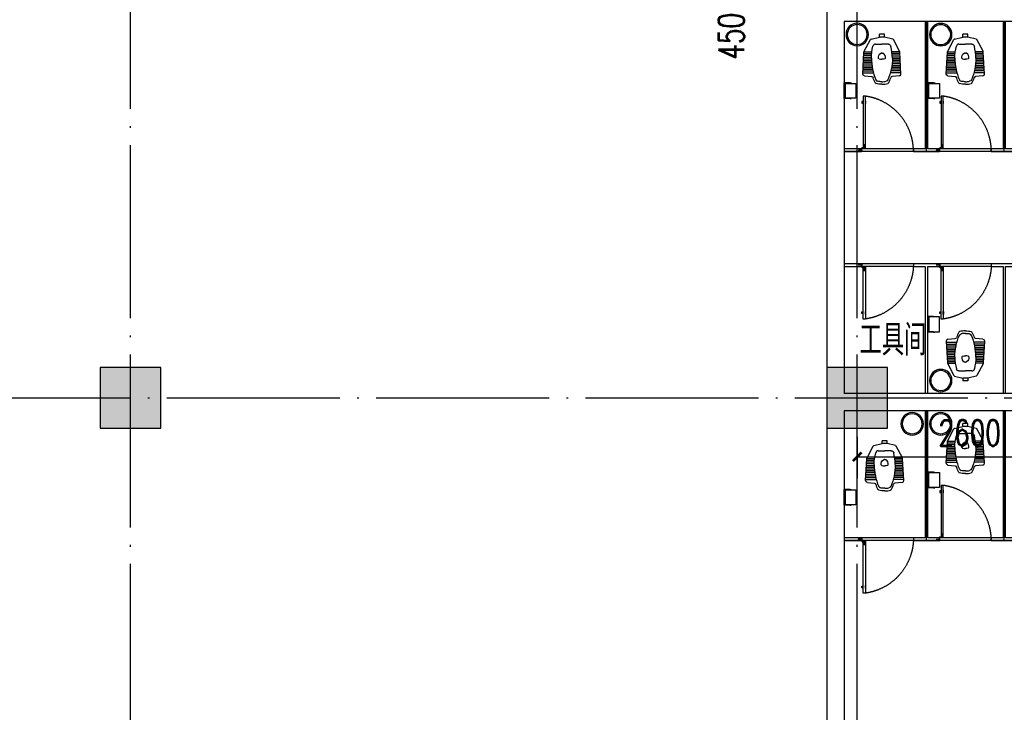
# Model space of a CAD drawing. Extents: x 797781 to 1255204, y 21234 to 1024248.
# Tile 602 of 656: x 920426 to 931808, y 672446 to 680453. Entities that reach past the tile are written whole.
import ezdxf

# ---------------------------------------------------------------- set-up
doc = ezdxf.new("R2010")
doc.units = 0
doc.header["$LTSCALE"] = 1000
doc.header["$MEASUREMENT"] = 0
doc.linetypes.add('230303生产综合楼-平面图_t8$0$DASHED', pattern=[0.75, 0.5, -0.25])
doc.linetypes.add('230303生产综合楼-平面图_t8$0$DOTE', pattern=[2.42, 2, -0.2, 0.02, -0.2])
for name, color, linetype in [('230303生产综合楼-平面图_t8$0$00-隔断-JYZS', 54, 'Continuous'), ('230303生产综合楼-平面图_t8$0$COLUMN', 40, 'Continuous'), ('230303生产综合楼-平面图_t8$0$DOTE', 1, '230303生产综合楼-平面图_t8$0$DOTE'), ('230303生产综合楼-平面图_t8$0$FC-过门石-JYZS', 147, 'Continuous'), ('230303生产综合楼-平面图_t8$0$FF-厨卫具-JYZS', 44, 'Continuous'), ('230303生产综合楼-平面图_t8$0$FF-门扇-JYZS', 12, 'Continuous'), ('230303生产综合楼-平面图_t8$0$PUB_DIM', 3, 'Continuous'), ('230303生产综合楼-平面图_t8$0$PUB_TEXT', 7, 'Continuous'), ('230303生产综合楼-平面图_t8$0$RC-套线看线-JYZS', 12, 'Continuous'), ('230303生产综合楼-平面图_t8$0$STAIR', 2, 'Continuous'), ('230303生产综合楼-平面图_t8$0$WALL', 40, 'Continuous'), ('PUB_HATCH', 8, 'Continuous')]:
    doc.layers.add(name, color=color, linetype=linetype)
doc.styles.add('230303生产综合楼-平面图_t8$0$_TCH_DIM', font='SIMPLEX', dxfattribs={"bigfont": 'GBCBIG'})
doc.styles.add('230303生产综合楼-平面图_T8$0$_TCH_DIM_T3', font='SIMPLEX', dxfattribs={"width": 0.705882, "bigfont": 'GBCBIG'})
doc.dimstyles.new('230303生产综合楼-平面图_T8$0$_TCH_ARCH&&100', dxfattribs={"dimtxt": 297.5, "dimasz": 100, "dimexe": 250, "dimexo": 300, "dimgap": 126.25, "dimtad": 1, "dimdec": 0, "dimzin": 0, "dimdsep": 46, "dimtxsty": '230303生产综合楼-平面图_T8$0$_TCH_DIM_T3', "dimblk": '230303生产综合楼-平面图_t8$0$_ArchTick', "dimcen": 0.09, "dimclrt": 7, "dimazin": 2, "dimtfac": 1, "dimtdec": 0, "dimtix": 1, "dimtmove": 2, "dimatfit": 3, "dimfxl": 1, "dimtolj": 1, "dimtzin": 0, "dimarcsym": 0})

# ---------------------------------------------------------------- blocks, each defined once
blk = doc.blocks.new('230303生产综合楼-平面图_t8$0$A$Caa1b75a0')
at = {"layer": '230303生产综合楼-平面图_t8$0$00-隔断-JYZS'}
for points in [[(785, 4349), (785, 2880), (650, 2880), (650, 2850), (800, 2850), (950, 2850), (950, 2880), (815, 2880), (815, 4349)], [(1685, 4349), (1685, 2880), (1550, 2880), (1550, 2850), (1700, 2850), (1850, 2850), (1850, 2880), (1715, 2880), (1715, 4349)], [(2585, 4349), (2585, 2880), (2450, 2880), (2450, 2850), (2600, 2850), (2750, 2850), (2750, 2880), (2615, 2880), (2615, 4349)], [(3485, 4349), (3485, 2880), (3350, 2880), (3350, 2850), (3500, 2850), (3650, 2850), (3650, 2880), (3515, 2880), (3515, 4349)], [(4385, 4349), (4385, 2880), (4250, 2880), (4250, 2850), (4400, 2850), (4550, 2850), (4550, 2880), (4415, 2880), (4415, 4349)], [(-150, 2850), (50, 2850), (50, 2880), (-150, 2880)], [(5350, 2880), (5150, 2880), (5150, 2850), (5350, 2850)], [(-150, 1520), (50, 1520), (50, 1550), (-150, 1550)], [(815, 50), (815, 1520), (950, 1520), (950, 1550), (800, 1550), (650, 1550), (650, 1520), (785, 1520), (785, 50)], [(1715, 50), (1715, 1520), (1850, 1520), (1850, 1550), (1700, 1550), (1550, 1550), (1550, 1520), (1685, 1520), (1685, 50)], [(2615, 50), (2615, 1520), (2750, 1520), (2750, 1550), (2600, 1550), (2450, 1550), (2450, 1520), (2585, 1520), (2585, 50)], [(3515, 50), (3515, 1520), (3650, 1520), (3650, 1550), (3500, 1550), (3350, 1550), (3350, 1520), (3485, 1520), (3485, 50)], [(4415, 50), (4415, 1520), (4550, 1520), (4550, 1550), (4400, 1550), (4250, 1550), (4250, 1520), (4385, 1520), (4385, 50)], [(5350, 1550), (5150, 1550), (5150, 1520), (5350, 1520)], [(785, -150), (785, -1619), (650, -1619), (650, -1649), (800, -1649), (950, -1649), (950, -1619), (815, -1619), (815, -150)], [(1685, -150), (1685, -1619), (1550, -1619), (1550, -1649), (1700, -1649), (1850, -1649), (1850, -1619), (1715, -1619), (1715, -150)], [(2585, -150), (2585, -1619), (2450, -1619), (2450, -1649), (2600, -1649), (2750, -1649), (2750, -1619), (2615, -1619), (2615, -150)], [(3485, -150), (3485, -1619), (3350, -1619), (3350, -1649), (3500, -1649), (3650, -1649), (3650, -1619), (3515, -1619), (3515, -150)], [(-150, -1649), (50, -1649), (50, -1619), (-150, -1619)], [(4450, -1619), (4250, -1619), (4250, -1649), (4450, -1649)]]:
    blk.add_lwpolyline(points, dxfattribs=at)
at = {"layer": '230303生产综合楼-平面图_t8$0$FC-过门石-JYZS'}
for p, q in [((800, 2850), (800, 4350)), ((1700, 2850), (1700, 4350)), ((2600, 2850), (2600, 4350)), ((3500, 2850), (3500, 4350)), ((4400, 2850), (4400, 4350)), ((5350, 2850), (-150, 2850)), ((5350, 1550), (-150, 1550)), ((800, -1649), (800, -150)), ((1700, -1649), (1700, -150)), ((2600, -1649), (2600, -150)), ((3500, -1649), (3500, -150)), ((4450, -1649), (-150, -1649)), ((10550, -1901), (10550, -3001))]:
    blk.add_line(p, q, dxfattribs=at)
at = {"layer": '230303生产综合楼-平面图_t8$0$RC-套线看线-JYZS'}
for p, q in [((650, 2880), (50, 2880)), ((650, 2850), (50, 2850)), ((1550, 2880), (950, 2880)), ((1550, 2850), (950, 2850)), ((2450, 2880), (1850, 2880)), ((2450, 2850), (1850, 2850)), ((3350, 2880), (2750, 2880)), ((3350, 2850), (2750, 2850)), ((4250, 2880), (3650, 2880)), ((4250, 2850), (3650, 2850)), ((5150, 2880), (4550, 2880)), ((5150, 2850), (4550, 2850)), ((650, 1550), (50, 1550)), ((650, 1520), (50, 1520)), ((1550, 1550), (950, 1550)), ((1550, 1520), (950, 1520)), ((2450, 1550), (1850, 1550)), ((2450, 1520), (1850, 1520)), ((3350, 1550), (2750, 1550)), ((3350, 1520), (2750, 1520)), ((4250, 1550), (3650, 1550)), ((4250, 1520), (3650, 1520)), ((5150, 1550), (4550, 1550)), ((5150, 1520), (4550, 1520)), ((650, -1619), (50, -1619)), ((650, -1649), (50, -1649)), ((1550, -1619), (950, -1619)), ((1550, -1649), (950, -1649)), ((2450, -1619), (1850, -1619)), ((2450, -1649), (1850, -1649)), ((3350, -1619), (2750, -1619)), ((3350, -1649), (2750, -1649)), ((4250, -1619), (3650, -1619)), ((4250, -1649), (3650, -1649))]:
    blk.add_line(p, q, dxfattribs=at)
blk = doc.blocks.new('230303生产综合楼-平面图_t8$0$defr')
at = {"layer": '230303生产综合楼-平面图_t8$0$FF-厨卫具-JYZS'}
blk.add_circle((0, 0), 130, dxfattribs=at)
at = {"layer": '230303生产综合楼-平面图_t8$0$FF-厨卫具-JYZS', "color": 251}
blk.add_circle((0, 0), 115, dxfattribs=at)
blk = doc.blocks.new('230303生产综合楼-平面图_t8$0$htjy')
at = {"layer": '230303生产综合楼-平面图_t8$0$FF-门扇-JYZS', "color": 250}
for p, q in [((382769, 28864), (382721, 28864)), ((382726, 28865), (382760, 28865)), ((382726, 28863), (382760, 28863)), ((382737, 28864), (382739, 28865)), ((382737, 28864), (382739, 28863)), ((382760, 28865), (382765, 28868)), ((382760, 28863), (382765, 28859)), ((382762, 28839), (382762, 28876)), ((382763, 28839), (382762, 28839)), ((382765, 28868), (382765, 28859)), ((382767, 28876), (382767, 28844)), ((382768, 28832), (382768, 28833)), ((382768, 28832), (382805, 28832)), ((382805, 28837), (382774, 28837)), ((382790, 28837), (382793, 28831)), ((382793, 28831), (382793, 28798)), ((382793, 28798), (382794, 28796)), ((382794, 28793), (382794, 28841)), ((382794, 28796), (382795, 28798)), ((382795, 28831), (382799, 28837)), ((382795, 28798), (382795, 28831))]:
    blk.add_line(p, q, dxfattribs=at)
at = {"layer": '230303生产综合楼-平面图_t8$0$FF-门扇-JYZS'}
blk.add_lwpolyline([(382167, 28876), (382167, 28864), (382167, 28864), (382167, 28851), (382767, 28851), (382767, 28876)], close=True, dxfattribs=at)
at = {"layer": '230303生产综合楼-平面图_t8$0$FF-门扇-JYZS', "color": 251}
for points in [[(382224, 28879), (382224, 28876), (382254, 28876), (382254, 28879)], [(382224, 28848), (382224, 28851), (382254, 28851), (382254, 28848)], [(382229, 28847), (382229, 28837), (382249, 28837), (382249, 28847)]]:
    blk.add_lwpolyline(points, close=True, dxfattribs=at)
at = {"layer": '230303生产综合楼-平面图_t8$0$FF-门扇-JYZS', "color": 250}
for points in [[(382767, 28851), (382767, 28876), (382762, 28876), (382762, 28851)], [(382805, 28832), (382805, 28837), (382780, 28837), (382780, 28832)]]:
    blk.add_lwpolyline(points, close=True, dxfattribs=at)
blk.add_circle((382768, 28839), 1.73, dxfattribs=at)
at = {"layer": '230303生产综合楼-平面图_t8$0$FF-门扇-JYZS', "color": 250, "linetype": '230303生产综合楼-平面图_t8$0$DASHED', "ltscale": 5}
blk.add_arc((382807, 28786), 646, 91.1042, 172.0182, dxfattribs=at)
at = {"layer": '230303生产综合楼-平面图_t8$0$FF-门扇-JYZS', "color": 250, "extrusion": (0, 0, -1)}
blk.add_arc((-382768, 28839), 5.4, 270.017, 196.1287, dxfattribs=at)
blk = doc.blocks.new('230303生产综合楼-平面图_t8$0$ferg')
at = {"layer": '230303生产综合楼-平面图_t8$0$FF-厨卫具-JYZS'}
for p, q in [((70688, -64090), (70673, -64090)), ((70673, -64090), (70673, -64095)), ((70688, -64090), (70754, -64090)), ((70754, -64271), (70754, -64090)), ((70673, -64266), (70673, -64271)), ((70688, -64271), (70673, -64271)), ((70688, -64271), (70754, -64271))]:
    blk.add_line(p, q, dxfattribs=at)
at = {"layer": '230303生产综合楼-平面图_t8$0$FF-厨卫具-JYZS', "color": 251}
for p, q in [((70688, -64090), (70688, -64095)), ((70688, -64093), (70754, -64093)), ((70688, -64266), (70688, -64271)), ((70688, -64269), (70754, -64269))]:
    blk.add_line(p, q, dxfattribs=at)
at = {"layer": '230303生产综合楼-平面图_t8$0$FF-厨卫具-JYZS'}
blk.add_lwpolyline([(70742, -64266), (70742, -64095), (70619, -64095), (70619, -64266)], close=True, dxfattribs=at)
blk = doc.blocks.new('230303生产综合楼-平面图_t8$0$sdsdfsf666')
at = {"color": 0, "linetype": 'ByBlock', "lineweight": -2}
for p, q in [((16619, -103128), (16691, -102994)), ((16698, -102988), (16794, -102965)), ((16794, -102965), (16794, -102933)), ((16794, -102933), (16853, -102933)), ((16794, -102965), (16853, -102965)), ((16853, -102965), (16853, -102933)), ((16949, -102988), (16853, -102965)), ((17028, -103128), (16956, -102994)), ((16749, -103047), (16823, -103047)), ((16898, -103047), (16823, -103047)), ((16603, -103392), (16616, -103141)), ((17044, -103392), (17031, -103141)), ((16621, -103413), (16705, -103421)), ((17026, -103413), (16942, -103421))]:
    blk.add_line(p, q, dxfattribs=at)
at = {"color": 250, "linetype": 'ByBlock', "lineweight": -2}
for p, q in [((16612, -103216), (16702, -103216)), ((16613, -103196), (16702, -103196)), ((16614, -103176), (16703, -103176)), ((16615, -103156), (16705, -103156)), ((16616, -103136), (16708, -103136)), ((17031, -103136), (16939, -103136)), ((17032, -103156), (16942, -103156)), ((17033, -103176), (16944, -103176)), ((17034, -103196), (16945, -103196)), ((17035, -103216), (16945, -103216)), ((16606, -103336), (16715, -103336)), ((16607, -103316), (16711, -103316)), ((16608, -103296), (16708, -103296)), ((16609, -103276), (16705, -103276)), ((16610, -103256), (16703, -103256)), ((16611, -103236), (16702, -103236)), ((17041, -103336), (16932, -103336)), ((17040, -103316), (16936, -103316)), ((17039, -103296), (16939, -103296)), ((17038, -103276), (16942, -103276)), ((17037, -103256), (16944, -103256)), ((17036, -103236), (16945, -103236)), ((16604, -103378), (16725, -103378)), ((16605, -103356), (16719, -103356)), ((17043, -103378), (16922, -103378)), ((17042, -103356), (16928, -103356))]:
    blk.add_line(p, q, dxfattribs=at)
at = {"color": 0, "linetype": 'ByBlock', "lineweight": -2}
for centre, radius, start, end in [((16700, -102998), 10, 103.4652, 154.3063), ((16749, -103077), 30, 90, 168.4221), ((17333, -103208), 631, 180, 203.412), ((17001, -103142), 30, 2.8571, 28.2945), ((16781, -103446), 30, 203.412, 259.3055), ((16542, -103302), 406, 331.3144, 340.9583), ((16944, -103441), 20, 95.5347, 160.9583), ((17024, -103393), 20, 275.5347, 2.8571), ((16758, -103492), 10, 208.6857, 256.3993), ((16758, -103492), 10, 208.6857, 256.3993), ((16823, -103222), 259, 270, 280.6945), ((16823, -103222), 289, 270, 283.6008)]:
    blk.add_arc(centre, radius, start, end, dxfattribs=at)
at = {"color": 0, "linetype": 'ByBlock', "lineweight": -2, "extrusion": (0, 0, -1)}
for centre, radius, start, end in [((-16947, -102998), 10, 103.4652, 154.3063), ((-16898, -103077), 30, 90, 168.4221), ((-16646, -103142), 30, 2.857, 28.2945), ((-16314, -103208), 631, 180, 203.412), ((-16623, -103393), 20, 275.5346, 2.857), ((-16703, -103441), 20, 95.5346, 160.9583), ((-17105, -103302), 406, 331.3143, 340.9583), ((-16866, -103446), 30, 203.412, 259.3055), ((-16823, -103222), 289, 270, 283.6007), ((-16823, -103222), 259, 270, 280.6945), ((-16889, -103492), 10, 208.6856, 256.3992)]:
    blk.add_arc(centre, radius, start, end, dxfattribs=at)
at = {"color": 250, "linetype": 'ByBlock', "lineweight": -2, "extrusion": (0, 0, -1)}
for centre, radius, start, end in [((-16793, -103207), 10, 289.2764, 347.2204), ((-16815, -103161), 10, 56.918, 82.6139), ((-16823, -103228), 78.5, 90, 97.386), ((-16823, -103120), 102, 250.7235, 270)]:
    blk.add_arc(centre, radius, start, end, dxfattribs=at)
at = {"color": 250, "linetype": 'ByBlock', "lineweight": -2}
for centre, radius, start, end in [((16823, -103120), 102, 250.7236, 270), ((16823, -103228), 78.5, 90, 97.3861), ((16832, -103161), 10, 56.918, 82.614), ((16854, -103207), 10, 289.2765, 347.2204)]:
    blk.add_arc(centre, radius, start, end, dxfattribs=at)
at = {"color": 0, "linetype": 'ByBlock', "lineweight": -2, "extrusion": (0, 0, -1)}
blk.add_ellipse((17601, -103232), major_axis=(900, 0), ratio=0.892183, start_param=3.172566, end_param=3.343665, dxfattribs=at)
at = {"color": 0, "linetype": 'ByBlock', "lineweight": -2}
blk.add_ellipse((16046, -103232), major_axis=(900, 0), ratio=0.892184, start_param=0.030974, end_param=0.202073, dxfattribs=at)
at = {"color": 250, "linetype": 'ByBlock', "lineweight": -2, "extrusion": (0, 0, -1)}
blk.add_ellipse((16842, -103197), major_axis=(59.8, 0), ratio=0.895051, start_param=2.918547, end_param=4.135, dxfattribs=at)
at = {"color": 250, "linetype": 'ByBlock', "lineweight": -2}
blk.add_ellipse((16805, -103197), major_axis=(-59.8, 0), ratio=0.895051, start_param=2.918547, end_param=4.135, dxfattribs=at)
blk = doc.blocks.new('230303生产综合楼-平面图_t8$0$_ArchTick')
at = {"color": 0, "linetype": 'ByBlock', "const_width": 0.3}
blk.add_lwpolyline([(-0.5, -0.5), (0.5, 0.5)], dxfattribs=at)
blk = doc.blocks.new('*D6253')
at = {"layer": '230303生产综合楼-平面图_t8$0$PUB_DIM', "color": 0, "lineweight": -2, "transparency": 16777216}
for p, q in [((756648, 182899), (756648, 182419)), ((759248, 182899), (759248, 182419)), ((756648, 182669), (759248, 182669))]:
    blk.add_line(p, q, dxfattribs=at)
at = {"layer": 'Defpoints', "color": 0, "transparency": 16777216}
for p in [(756648, 183199), (759248, 183199), (759248, 182669)]:
    blk.add_point(p, dxfattribs=at)
at = {"layer": '230303生产综合楼-平面图_t8$0$PUB_DIM', "color": 0, "lineweight": -2, "transparency": 16777216, "xscale": 100, "yscale": 100, "zscale": 100, "rotation": 180}
blk.add_blockref('230303生产综合楼-平面图_t8$0$_ArchTick', (756648, 182669), dxfattribs=at)
at = {"layer": '230303生产综合楼-平面图_t8$0$PUB_DIM', "color": 0, "lineweight": -2, "transparency": 16777216, "xscale": 100, "yscale": 100, "zscale": 100}
blk.add_blockref('230303生产综合楼-平面图_t8$0$_ArchTick', (759248, 182669), dxfattribs=at)
at = {"layer": '230303生产综合楼-平面图_t8$0$PUB_DIM', "color": 7, "transparency": 16777216, "insert": (757948, 182944), "char_height": 297.5, "attachment_point": 5, "style": '230303生产综合楼-平面图_T8$0$_TCH_DIM_T3'}
blk.add_mtext('\\A1;2600', dxfattribs=at)
blk = doc.blocks.new('*D4924')
at = {"layer": '230303生产综合楼-平面图_t8$0$PUB_DIM', "color": 0, "lineweight": -2, "transparency": 16777216}
for p, q in [((929458, 681081), (928676, 681081)), ((928926, 680631), (928926, 681081)), ((929458, 680631), (928676, 680631))]:
    blk.add_line(p, q, dxfattribs=at)
at = {"layer": 'Defpoints', "color": 0, "transparency": 16777216}
for p in [(928926, 681081), (929758, 681081), (929758, 680631)]:
    blk.add_point(p, dxfattribs=at)
at = {"layer": '230303生产综合楼-平面图_t8$0$PUB_DIM', "color": 0, "lineweight": -2, "transparency": 16777216, "xscale": 100, "yscale": 100, "zscale": 100}
for p, rotation in [((928926, 681081), 90), ((928926, 680631), 270)]:
    blk.add_blockref('230303生产综合楼-平面图_t8$0$_ArchTick', p, dxfattribs=dict(at, rotation=rotation))
at = {"layer": '230303生产综合楼-平面图_t8$0$PUB_DIM', "color": 7, "transparency": 16777216, "insert": (928651, 680261), "char_height": 297.5, "attachment_point": 5, "rotation": 90, "style": '230303生产综合楼-平面图_T8$0$_TCH_DIM_T3'}
blk.add_mtext('\\A1;450', dxfattribs=at)
blk = doc.blocks.new('_FZH')
blk.add_lwpolyline([(-0.5, -0.5), (0.5, -0.5), (0.5, 0.5), (-0.5, 0.5)], close=True)
at = {"layer": 'PUB_HATCH'}
blk.add_solid([(-0.5, -0.5), (0.5, -0.5), (-0.5, 0.5), (0.5, 0.5)], dxfattribs=at)
blk = doc.blocks.new('230303生产综合楼-平面图_t8$0$WSJ-1')
at = {"layer": '230303生产综合楼-平面图_t8$0$WALL'}
for p, q in [((756298.3, 187898.9), (756298.3, 183299)), ((756498.3, 187698.9), (756498.3, 183399)), ((761998.3, 187698.9), (756498.3, 187698.9)), ((761198.3, 183399), (756498.3, 183399)), ((756298.3, 183299), (756298.3, 178798.9)), ((756498.3, 183199), (756498.3, 178998.9)), ((761098.3, 183199), (756498.3, 183199))]:
    blk.add_line(p, q, dxfattribs=at)
blk.add_blockref('230303生产综合楼-平面图_t8$0$A$Caa1b75a0', (756648.3, 183349))
at = {"layer": '230303生产综合楼-平面图_t8$0$FF-厨卫具-JYZS', "xscale": -1, "rotation": 270}
for p in [(756648.3, 187548.9), (757613.3, 187548), (757613.3, 183548.9), (757283.3, 183049), (757613.3, 183049)]:
    blk.add_blockref('230303生产综合楼-平面图_t8$0$defr', p, dxfattribs=at)
at = {"layer": '230303生产综合楼-平面图_t8$0$FF-厨卫具-JYZS', "xscale": -1}
for name, p in [('230303生产综合楼-平面图_t8$0$sdsdfsf666', (773756.8, 290484.8)), ('230303生产综合楼-平面图_t8$0$sdsdfsf666', (774721.8, 290484.8)), ('230303生产综合楼-平面图_t8$0$ferg', (827252.7, 251079.6)), ('230303生产综合楼-平面图_t8$0$ferg', (828217.7, 251079.6)), ('230303生产综合楼-平面图_t8$0$sdsdfsf666', (774721.8, 285984.8)), ('230303生产综合楼-平面图_t8$0$sdsdfsf666', (773789.3, 285784.8)), ('230303生产综合楼-平面图_t8$0$ferg', (828217.7, 246579.6)), ('230303生产综合楼-平面图_t8$0$ferg', (827252.7, 246379.6))]:
    blk.add_blockref(name, p, dxfattribs=at)
at = {"layer": '230303生产综合楼-平面图_t8$0$FF-厨卫具-JYZS', "rotation": 180}
for name, p in [('230303生产综合楼-平面图_t8$0$ferg', (828217.7, 120018.3)), ('230303生产综合楼-平面图_t8$0$sdsdfsf666', (774721.8, 80613.1))]:
    blk.add_blockref(name, p, dxfattribs=at)
at = {"layer": '230303生产综合楼-平面图_t8$0$FF-门扇-JYZS', "rotation": 270}
for p in [(727866.1, 569004.2), (728766.1, 569004.2), (728766.1, 564504.9)]:
    blk.add_blockref('230303生产综合楼-平面图_t8$0$htjy', p, dxfattribs=at)
at = {"layer": '230303生产综合楼-平面图_t8$0$FF-门扇-JYZS', "xscale": -1, "rotation": 270}
for p in [(727866.1, -197906.3), (728766.1, -197906.3), (727866.1, -201075.7)]:
    blk.add_blockref('230303生产综合楼-平面图_t8$0$htjy', p, dxfattribs=at)
at = {"layer": '230303生产综合楼-平面图_t8$0$PUB_TEXT', "style": '230303生产综合楼-平面图_t8$0$_TCH_DIM'}
blk.add_text('工具间', height=357.45, dxfattribs=at).set_placement((756674.5, 183838.7))
at = {"layer": '230303生产综合楼-平面图_t8$0$PUB_DIM'}
dim = blk.add_aligned_dim(p1=(756648.3, 183199), p2=(759248.3, 183199), distance=-529.8, dimstyle='230303生产综合楼-平面图_T8$0$_TCH_ARCH&&100', dxfattribs=at)
dim.commit()
dim.dimension.update_dxf_attribs({"geometry": '*D6253', "text_midpoint": (757948.3, 182944.1)})

msp = doc.modelspace()

# ---------------------------------------------------------------- linework, layer by layer
at = {"layer": '230303生产综合楼-平面图_t8$0$DOTE'}
for p, q in [((921708, 662481.1), (921708, 690481.1)), ((930108, 662481.1), (930108, 690481.1)), ((895508, 676081.1), (989908, 676081.1))]:
    msp.add_line(p, q, dxfattribs=at)

# ---------------------------------------------------------------- block references
at = {"layer": '230303生产综合楼-平面图_t8$0$COLUMN', "xscale": 700, "yscale": 700, "zscale": 700}
for p in [(921708, 676081.1), (930108, 676081.1)]:
    msp.add_blockref('_FZH', p, dxfattribs=at)
at = {"layer": '230303生产综合楼-平面图_t8$0$STAIR'}
msp.add_blockref('230303生产综合楼-平面图_t8$0$WSJ-1', (173459.7, 492732.2), dxfattribs=at)

# ---------------------------------------------------------------- dimensions: what is measured, and where the dimension line sits
at = {"layer": '230303生产综合楼-平面图_t8$0$PUB_DIM'}
dim = msp.add_linear_dim(base=(928926.5, 681081), p1=(929758, 680631.1), p2=(929758, 681081), angle=90, dimstyle='230303生产综合楼-平面图_T8$0$_TCH_ARCH&&100', dxfattribs=at)
dim.commit()
dim.dimension.update_dxf_attribs({"geometry": '*D4924', "text_midpoint": (928651.5, 680261.1), "dimtype": 161})

doc.saveas('drawing.dxf')
